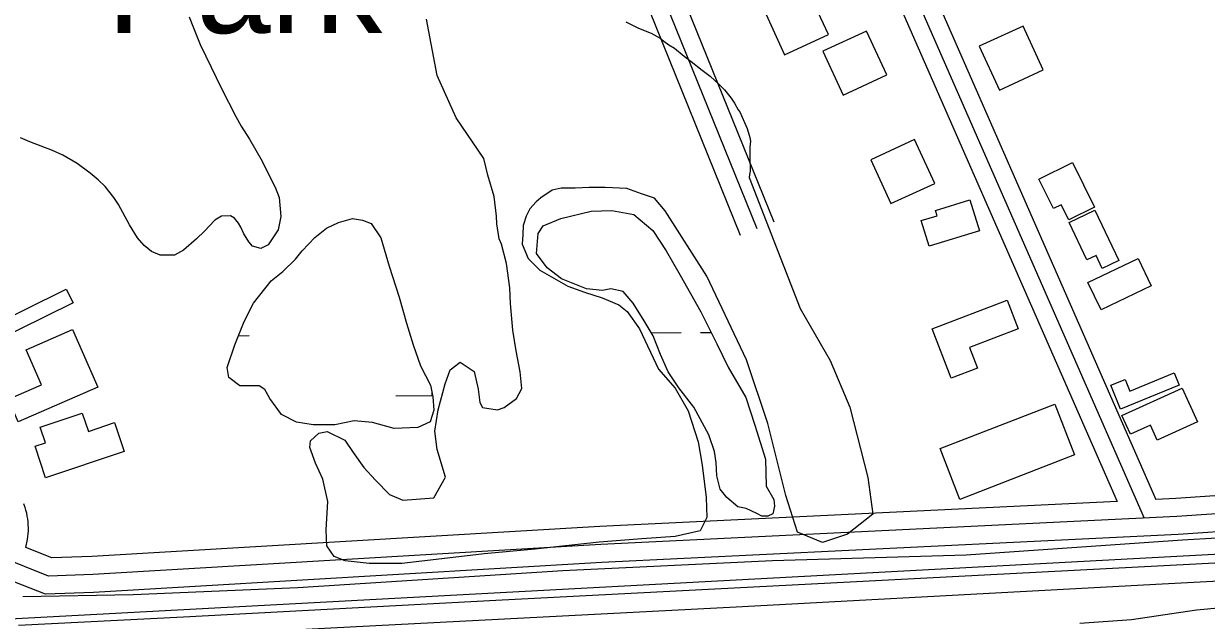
# Model space of a CAD drawing. Extents: x 3508733 to 3546731, y 546897 to 572481.
# Drawn here: x 3542060 to 3543040, y 569345 to 569840 of the extents above; entities that cross this region are included whole.
import ezdxf

# ---------------------------------------------------------------- set-up
doc = ezdxf.new("R2010")
doc.units = 0
for name, color, linetype in [('V-BLDG-IDEN', 7, 'Continuous'), ('V-BLDG-OTLN', 7, 'Continuous'), ('V-RAIL-TRAK', 7, 'Continuous'), ('V-ROAD-CNTR', 7, 'Continuous'), ('V-SITE-VEGE', 7, 'Continuous'), ('V-TOPO-SHOR', 7, 'Continuous'), ('V-WETL-SWMP', 7, 'Continuous')]:
    doc.layers.add(name, color=color, linetype=linetype)

msp = doc.modelspace()

# ---------------------------------------------------------------- linework, layer by layer
at = {"layer": 'V-BLDG-OTLN'}
for points in [[(3542674, 569850.89), (3542690.74, 569814.57), (3542727.07, 569831.31), (3542710.32, 569867.64)], [(3542852.08, 569821.62), (3542868.82, 569785.29), (3542905.15, 569802.04), (3542888.41, 569838.36)], [(3542722.41, 569817.47), (3542739.16, 569781.15), (3542775.48, 569797.89), (3542758.74, 569834.22)], [(3542762.13, 569727.44), (3542778.87, 569691.12), (3542815.2, 569707.86), (3542798.46, 569744.19)], [(3542901.56, 569711.37), (3542929.31, 569725.09), (3542947.56, 569688.18), (3542926.19, 569677.62), (3542920.02, 569690.1), (3542913.64, 569686.95)], [(3542852.22, 569668.68), (3542810.62, 569655.71), (3542803.99, 569677.01), (3542817.04, 569681.08), (3542815.67, 569685.47), (3542844.21, 569694.36)], [(3542947.83, 569685.55), (3542967.71, 569643.92), (3542954.02, 569637.38), (3542948.9, 569648.09), (3542941.25, 569644.44), (3542926.49, 569675.35)], [(3542994.61, 569623.03), (3542952.99, 569603.15), (3542942.16, 569625.8), (3542983.79, 569645.69)], [(3542033.1, 569575.29), (3542027.49, 569586.65), (3542095.39, 569620.22), (3542101.01, 569608.86)], [(3542828.82, 569546.25), (3542813.08, 569587.17), (3542875.23, 569611.07), (3542884.35, 569587.37), (3542843.89, 569571.81), (3542850.51, 569554.6)], [(3542055.62, 569510.2), (3542047.42, 569528.98), (3542074.73, 569540.91), (3542062.04, 569569.98), (3542100.53, 569586.79), (3542121.43, 569538.94)], [(3543017.77, 569540.55), (3542969.23, 569520.69), (3542961.15, 569540.44), (3542972.94, 569545.26), (3542976.85, 569535.7), (3543013.61, 569550.72)], [(3543032.86, 569510.02), (3542999.57, 569494.94), (3542993.96, 569507.32), (3542977.34, 569499.79), (3542970.3, 569515.33), (3543020.22, 569537.94)], [(3542930.98, 569482.79), (3542835.97, 569445.85), (3542819.62, 569487.9), (3542914.62, 569524.85)], [(3542078.22, 569463.78), (3542069.48, 569489.84), (3542078.04, 569492.71), (3542073.67, 569505.74), (3542108.6, 569517.46), (3542113.71, 569502.2), (3542135.31, 569509.45), (3542143.31, 569485.61)]]:
    msp.add_lwpolyline(points, close=True, dxfattribs=at)
at = {"layer": 'V-RAIL-TRAK'}
for points in [[(3542055.72, 569341.61), (3542192.66, 569348.39), (3542451.29, 569362.26), (3542729.07, 569376.73), (3543031.48, 569392.45), (3543234.69, 569403.15), (3543374.26, 569410.73), (3543565.84, 569421.48), (3543790.25, 569432.77), (3544072.14, 569447.91), (3544348.56, 569463.07), (3544440.2, 569467.62)], [(3544440.31, 569452.75), (3544313.87, 569446.07), (3543964.93, 569427.14), (3543660.46, 569410.74), (3543314.26, 569391.8), (3543003.64, 569375.43), (3542650.59, 569356.51), (3542314.65, 569338.89), (3542061.09, 569325.59)]]:
    msp.add_lwpolyline(points, dxfattribs=at)
at = {"layer": 'V-ROAD-CNTR'}
for points in [[(3542408.85, 570684.45), (3542477.47, 570550.74), (3542578.21, 570337.67), (3542794.51, 569874.04), (3542988.75, 569430.26)], [(3542425.65, 570684.57), (3542490.92, 570557.37), (3542591.78, 570344.04), (3542808.18, 569880.22), (3542998.35, 569445.75)], [(3542395.5, 570677.6), (3542464.01, 570544.1), (3542564.63, 570331.29), (3542780.84, 569867.86), (3542966.28, 569444.19)], [(3542265.16, 570591.35), (3542385.96, 570317.56), (3542440.61, 570214.22), (3542489.59, 570113.82), (3542600.93, 569876.18), (3542681.72, 569676.13)], [(3542251.44, 570585.3), (3542372.45, 570311.02), (3542427.23, 570207.42), (3542476.06, 570107.34), (3542587.18, 569870.19), (3542667.81, 569670.51)], [(3542237.71, 570579.24), (3542358.94, 570304.48), (3542413.86, 570200.63), (3542462.52, 570100.87), (3542573.42, 569864.19), (3542653.9, 569664.9)], [(3543289.09, 569477.87), (3543290.96, 569473.83), (3543241.47, 569446.94), (3543015.93, 569431.58), (3542538.31, 569408.45), (3542117.33, 569383.52), (3542080.72, 569382.28), (3542040.92, 569398.13)], [(3543271.44, 569480.3), (3543237.18, 569461.69), (3543015.06, 569446.55), (3542998.35, 569445.75)], [(3543310.48, 569467.36), (3543245.75, 569432.2), (3543016.81, 569416.6), (3542539.12, 569393.47), (3542118.03, 569368.54), (3542078.09, 569367.18), (3542046.47, 569379.77)], [(3542966.28, 569444.19), (3542537.51, 569423.43), (3542116.63, 569398.51), (3542083.35, 569397.38), (3542061.84, 569405.94)], [(3543838.23, 569442.78), (3541690.25, 569327.05), (3540868.29, 569282.66), (3539752.99, 569225.12), (3538133.18, 569138.22), (3536332.93, 569045.46), (3533541.75, 568893.81)], [(3542061.84, 569405.94), (3542063.16, 569412.51), (3542063.53, 569414.93), (3542063.8, 569417.37), (3542063.95, 569419.82), (3542064, 569422.27), (3542063.93, 569424.72), (3542063.76, 569427.16), (3542063.47, 569429.6), (3542063.08, 569432.02), (3542062.57, 569434.42), (3542061.96, 569436.79), (3542061.24, 569439.14), (3542060.46, 569441.34), (3542060.18, 569442.07)]]:
    msp.add_lwpolyline(points, dxfattribs=at)
at = {"layer": 'V-SITE-VEGE'}
for points in [[(3542197.14, 569846.03), (3542200.73, 569836.83), (3542206.4, 569823.04), (3542210.95, 569813.27), (3542224.02, 569786.64), (3542235.96, 569763.26), (3542240.33, 569755.41), (3542247.35, 569744.67), (3542257.78, 569726.27), (3542262.14, 569717.26), (3542268.59, 569704.81), (3542271.8, 569696.19), (3542273.26, 569680.51), (3542271.11, 569669.43), (3542262.64, 569657.04), (3542256.7, 569653.81), (3542249.83, 569655.95), (3542246.59, 569659.4), (3542244.5, 569663.05), (3542242.6, 569665.92), (3542239.95, 569671.48), (3542238.06, 569674.93), (3542234.83, 569678.96), (3542231.39, 569680.89), (3542224.12, 569680.72), (3542218.57, 569677.5), (3542209.92, 569668.36), (3542203.21, 569661.89), (3542192.65, 569652.38), (3542185.17, 569648.4), (3542173.13, 569648.45), (3542166.07, 569651.54), (3542159.97, 569656.35), (3542154.46, 569662.68), (3542147.81, 569673.42), (3542138.71, 569690.47), (3542134.72, 569696.22), (3542127.69, 569705.24), (3542121.79, 569710.81), (3542115.31, 569716.39), (3542104.45, 569724.46), (3542092.62, 569731.21), (3542084.04, 569735.07), (3542065.15, 569742.42), (3542057.51, 569745.7)], [(3542728.38, 569561.13), (3542744.83, 569522.26), (3542759.81, 569463.98), (3542763.83, 569433.48), (3542742.97, 569416.95), (3542722.15, 569410.11), (3542701.4, 569418.52), (3542691.84, 569449.05), (3542676.86, 569508.71), (3542659.09, 569561.45), (3542626.15, 569630.89), (3542591.75, 569685.09), (3542582.96, 569695.52), (3542572.25, 569699.22), (3542560.07, 569703.65), (3542541.98, 569704.39), (3542528.68, 569704.39), (3542517.23, 569704.02), (3542505.42, 569704.02), (3542498.03, 569702.17), (3542488.8, 569695.89), (3542484.74, 569692.57), (3542479.57, 569686.66), (3542476.62, 569680.75), (3542474.03, 569672.99), (3542473.66, 569665.6), (3542473.36, 569657.35), (3542478.14, 569645.59), (3542487.76, 569635.87), (3542511.19, 569622.64), (3542524.98, 569617.75), (3542539.46, 569612.85), (3542553.25, 569607.26), (3542560.13, 569601.7), (3542570.42, 569587.15), (3542586.16, 569553.93), (3542599.9, 569537.98), (3542610.87, 569519.28), (3542619.04, 569493.69), (3542622.4, 569474.33), (3542625.73, 569447.38), (3542626.35, 569430.8), (3542620.77, 569419.78), (3542600.03, 569415.03), (3542572.39, 569413.09), (3542537.16, 569410.48), (3542483.95, 569404.51), (3542441.8, 569400.56), (3542406.56, 569396.58), (3542373.38, 569392.58), (3542346.45, 569392.71), (3542326.43, 569394.87), (3542317.46, 569398.36), (3542311.29, 569407.37), (3542310.66, 569420.5), (3542312.15, 569443.97), (3542308.09, 569462.64), (3542301.93, 569475.79), (3542297.16, 569488.94), (3542297.87, 569494.46), (3542304.81, 569500.64), (3542311.72, 569501.99), (3542326.19, 569495.02), (3542333.05, 569484.63), (3542341.97, 569472.16), (3542351.6, 569461.75), (3542363.29, 569449.96), (3542374.31, 569445.07), (3542399.88, 569447.03), (3542409.62, 569464.25), (3542402.82, 569487.07), (3542400.82, 569502.28), (3542403.66, 569520.22), (3542409.29, 569541.61), (3542413.48, 569553.33), (3542421.8, 569559.51), (3542433.51, 569551.86), (3542436.89, 569537.34), (3542438.23, 569526.28), (3542440.28, 569522.13), (3542452.7, 569520), (3542458.24, 569522.05), (3542468.63, 569529.6), (3542472.81, 569537.86), (3542471.5, 569551.69), (3542468.12, 569568.97), (3542465.44, 569586.25), (3542463.46, 569608.36), (3542462.93, 569621.19), (3542460.16, 569641.52), (3542456.09, 569657.43), (3542454.09, 569661.91), (3542452.25, 569674.47), (3542451.88, 569680.75), (3542450.03, 569697), (3542444.86, 569714.73), (3542441.54, 569728.4), (3542418.64, 569762.38), (3542402.76, 569797.47), (3542394.05, 569844.19)], [(3542559.03, 569841.74), (3542566.85, 569838.08), (3542569.52, 569836.72), (3542580.01, 569832.47), (3542587.64, 569828.43), (3542590.5, 569825.93), (3542594.89, 569822.85), (3542599.46, 569819.96), (3542607.46, 569813.42), (3542613.37, 569809), (3542622.51, 569801.89), (3542628.99, 569796.7), (3542636.61, 569789.78), (3542640.98, 569785.55), (3542646.31, 569778.65), (3542649.16, 569774.43), (3542652.38, 569768.87), (3542653.52, 569767.14), (3542657.5, 569758.52), (3542659.77, 569753.35), (3542661.84, 569746.08), (3542662.4, 569742.82), (3542661.99, 569738.05), (3542661.95, 569727.72), (3542662.3, 569720.84), (3542662.29, 569717.97), (3542661.7, 569715.3), (3542661.31, 569712.82), (3542703.63, 569604.21), (3542728.38, 569561.13)], [(3542935.37, 569343.06), (3542978.21, 569346.32), (3543032.12, 569354.36), (3543077.03, 569358.3), (3543119.18, 569360.18), (3543175.12, 569359.92), (3543222.8, 569364.55), (3543269.77, 569367.09), (3543315.37, 569368.27), (3543327.1, 569366.14), (3543340.17, 569354.34), (3543350.43, 569332.88)]]:
    msp.add_lwpolyline(points, dxfattribs=at)
at = {"layer": 'V-TOPO-SHOR'}
msp.add_lwpolyline([(3542059.47, 569365.36), (3542150.86, 569367.03), (3542287.27, 569372.63), (3542506.81, 569386.87), (3542680.62, 569395.07), (3542841.25, 569399.88), (3543020.62, 569412.22), (3543105.8, 569417.37), (3543173.66, 569419.83), (3543225.6, 569424.44), (3543267.85, 569427.71), (3543313.56, 569430.96), (3543353.03, 569431.47), (3543396.65, 569432.66), (3543455.52, 569437.93), (3543493.62, 569443.3), (3543510.26, 569449.45), (3543513.49, 569451.17), (3543528.31, 569459.06), (3543534.54, 569459.73), (3543547.4, 569455.38)], dxfattribs=at)
at = {"layer": 'V-WETL-SWMP'}
for p, q in [((3542238.23, 569581.59), (3542246.99, 569581.65)), ((3542580.27, 569583.93), (3542604.89, 569584.1)), ((3542620.89, 569584.21), (3542629.84, 569584.27)), ((3542368.65, 569531.74), (3542399.06, 569531.95))]:
    msp.add_line(p, q, dxfattribs=at)
for points in [[(3542389, 569556.6), (3542397.24, 569540.62), (3542399.28, 569530.91), (3542399.92, 569519.81), (3542397.1, 569510.12), (3542386.68, 569505.32), (3542367.27, 569504.71), (3542349.27, 569509.65), (3542334.03, 569511.1), (3542318.07, 569507.71), (3542300.05, 569507.79), (3542286.19, 569509.93), (3542273.74, 569516.23), (3542264.1, 569529.44), (3542259.97, 569537.09), (3542255.13, 569539.88), (3542248.2, 569539.91), (3542239.19, 569539.95), (3542230.21, 569546.93), (3542228.86, 569555.25), (3542235.19, 569573.94), (3542242.9, 569593.31), (3542250.59, 569608.53), (3542265.24, 569627.18), (3542274.98, 569634.76), (3542285.42, 569645.11), (3542291, 569652.02), (3542301.45, 569663.06), (3542311.19, 569670.64), (3542320.91, 569675.45), (3542332.71, 569678.86), (3542341.02, 569677.44), (3542347.94, 569674.63), (3542356.21, 569662.81), (3542363.03, 569639.21), (3542371.23, 569613.52), (3542377.37, 569592.01), (3542382.84, 569573.96)], [(3542675.53, 569456.86), (3542681.71, 569445.74), (3542682.38, 569440.2), (3542680.97, 569433.96), (3542676.8, 569431.9), (3542671.95, 569431.92), (3542667.8, 569434.02), (3542658.8, 569438.22), (3542651.88, 569439.64), (3542642.9, 569447.31), (3542637.39, 569454.26), (3542634.67, 569465.37), (3542634.02, 569476.46), (3542632.68, 569485.48), (3542627.89, 569499.36), (3542615.52, 569522.3), (3542603.11, 569538.3), (3542594.16, 569551.51), (3542587.99, 569566.09), (3542581.82, 569581.37), (3542574.25, 569593.88), (3542565.31, 569608.48), (3542557.03, 569618.22), (3542546.64, 569620.35), (3542539.7, 569619), (3542526.54, 569620.44), (3542505.78, 569628.85), (3542494.04, 569637.92), (3542485.08, 569649.74), (3542486.54, 569666.38), (3542490.73, 569672.59), (3542505.32, 569678.77), (3542530.3, 569684.89), (3542547.63, 569685.51), (3542565.64, 569681.96), (3542581.52, 569668.71), (3542592.54, 569652.03), (3542604.23, 569631.87), (3542621.42, 569601.29), (3542634.47, 569574.89), (3542644.09, 569555.44), (3542658.53, 569530.42), (3542666.05, 569507.51), (3542674.93, 569479.05)]]:
    msp.add_lwpolyline(points, close=True, dxfattribs=at)
msp.add_arc((3542363.4, 569532.18), 35.25, 359.61983, 3.2649, dxfattribs=at)

# ---------------------------------------------------------------- texts
at = {"layer": 'V-BLDG-IDEN'}
msp.add_text('Park', height=83, dxfattribs=at).set_placement((3542128.95, 569832.62))

doc.saveas('drawing.dxf')
